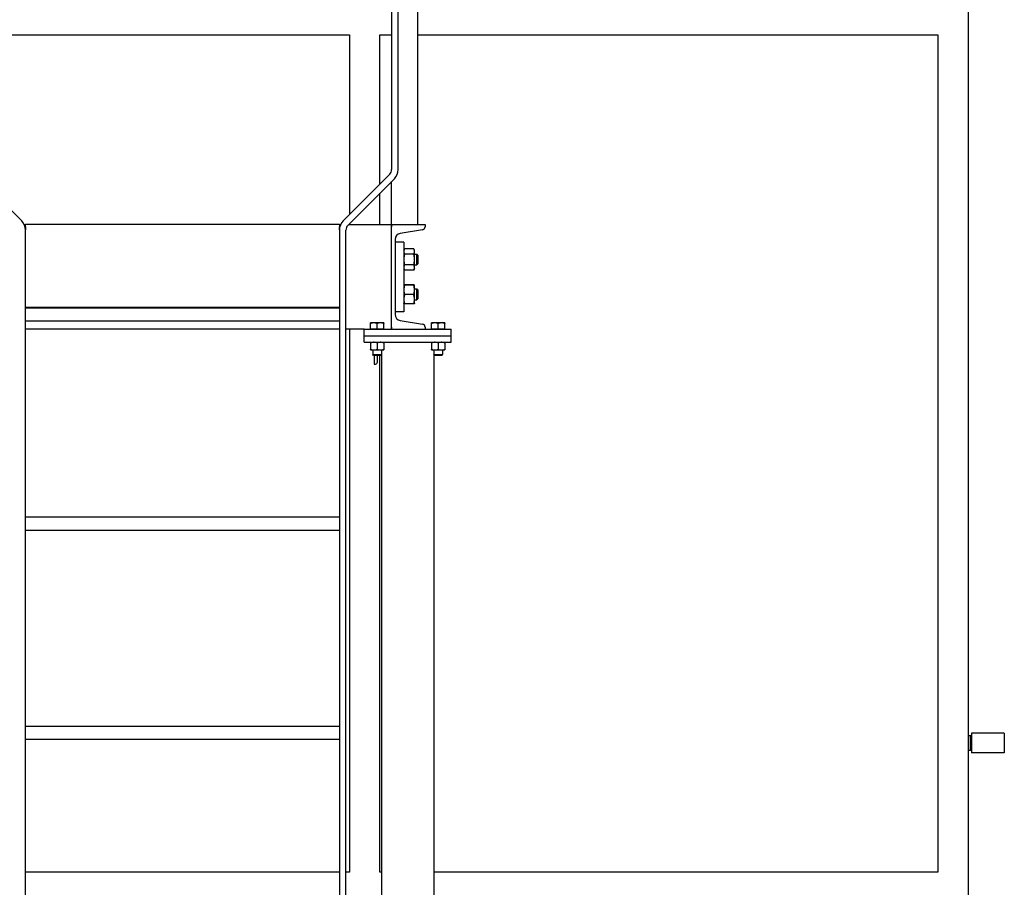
# Model space of a CAD drawing. Header units: inches. Extents: x 24 to 1128, y -69 to 748.
# Tile 554 of 656: x 989 to 1045, y 236 to 286. Entities that reach past the tile are written whole.
import ezdxf

# ---------------------------------------------------------------- set-up
doc = ezdxf.new("R2010")
doc.units = ezdxf.units.IN
doc.header["$LTSCALE"] = 32
doc.header["$MEASUREMENT"] = 0
doc.layers.add('Visible (ANSI)', color=7, linetype='Continuous', lineweight=30)

msp = doc.modelspace()

# ---------------------------------------------------------------- linework, layer by layer
at = {"layer": 'Visible (ANSI)'}
for p, q in [((1043.03453, 184.86817), (1043.03453, 338.73367)), ((1009.95453, 311.60867), (1009.95453, 277.514)), ((1010.32953, 277.514), (1010.32953, 311.60867)), ((1011.45453, 274.35867), (1011.45453, 289.40586)), ((985.95453, 285.23367), (1007.53453, 285.23367)), ((1007.53453, 285.23367), (1007.53453, 274.93867)), ((1009.28453, 276.68867), (1009.28453, 285.23367)), ((1009.28453, 285.23367), (1009.95453, 285.23367)), ((1011.45453, 285.23367), (1041.28453, 285.23367)), ((1041.28453, 285.23367), (1041.28453, 237.23367)), ((988.73486, 274.57834), (986.06437, 277.24883)), ((1009.8447, 277.24883), (1007.1742, 274.57834)), ((1007.43937, 274.31317), (1010.10986, 276.98367)), ((1009.95453, 274.35867), (1009.95453, 276.82834)), ((1009.28453, 274.35867), (1009.28453, 276.15834)), ((988.88717, 274.35867), (988.95453, 274.35867)), ((988.95453, 274.23765), (988.95453, 274.35867)), ((1006.95453, 274.35867), (988.95453, 274.35867)), ((988.95453, 274.23765), (988.95453, 274.06851)), ((988.95453, 274.04801), (988.95453, 274.06851)), ((988.95453, 171.60867), (988.95453, 274.04801)), ((1006.95453, 274.35867), (1006.95453, 274.23765)), ((1006.95453, 274.35867), (1007.0219, 274.35867)), ((1006.95453, 274.06851), (1006.95453, 274.23765)), ((1006.95453, 274.06851), (1006.95453, 274.04801)), ((1006.95453, 274.04801), (1006.95453, 171.60867)), ((1007.32953, 171.60867), (1007.32953, 274.04801)), ((1007.48486, 274.35867), (1009.95453, 274.35867)), ((1007.53453, 274.40834), (1007.53453, 274.35867)), ((1009.95453, 268.35867), (1009.95453, 274.35867)), ((1009.95453, 274.35867), (1011.87453, 274.35867)), ((1009.95453, 274.35867), (1009.95453, 274.23765)), ((1011.73134, 274.06851), (1010.44092, 273.85257)), ((1011.87453, 274.35867), (1011.87453, 274.23765)), ((1010.15453, 273.51427), (1010.15453, 269.20307)), ((1010.65453, 273.35867), (1010.15453, 273.35867)), ((1010.65453, 273.35867), (1010.65453, 269.35867)), ((1010.65453, 272.88967), (1010.69284, 272.97182)), ((1011.22523, 272.97182), (1010.69284, 272.97182)), ((1011.26353, 272.88967), (1011.22523, 272.97182)), ((1011.26353, 272.81853), (1011.26353, 272.88967)), ((1011.26353, 272.35867), (1011.26353, 272.81853)), ((1011.22523, 272.66524), (1010.69284, 272.66524)), ((1011.26353, 272.67117), (1011.40046, 272.67117)), ((1011.26353, 271.89881), (1011.26353, 272.35867)), ((1011.40046, 272.04617), (1011.40046, 272.67117)), ((1011.45454, 272.6154), (1011.40046, 272.67117)), ((1011.45454, 272.6154), (1011.45454, 272.10194)), ((1010.65453, 271.82767), (1010.69284, 271.74552)), ((1011.22523, 272.0521), (1010.69284, 272.0521)), ((1011.22523, 271.74552), (1010.69284, 271.74552)), ((1011.26353, 271.82767), (1011.22523, 271.74552)), ((1011.26353, 272.04617), (1011.40046, 272.04617)), ((1011.26353, 271.82767), (1011.26353, 271.89881)), ((1011.45454, 272.10194), (1011.40046, 272.04617)), ((1010.65453, 270.88967), (1010.65463, 270.88987)), ((1011.22523, 270.89798), (1010.69284, 270.89798)), ((1011.22523, 270.88095), (1010.69284, 270.88095)), ((1011.26353, 270.88967), (1011.26344, 270.88987)), ((1011.26353, 270.88946), (1011.26353, 270.88967)), ((1011.26353, 270.61129), (1011.26353, 270.88946)), ((1011.26353, 270.67117), (1011.40046, 270.67117)), ((1011.26353, 270.08049), (1011.26353, 270.61129)), ((1011.40046, 270.04617), (1011.40046, 270.67117)), ((1011.45454, 270.6154), (1011.40046, 270.67117)), ((1011.45454, 270.6154), (1011.45454, 270.10194)), ((1011.22523, 270.34163), (1010.69284, 270.34163)), ((1011.26353, 269.82767), (1011.26353, 270.08049)), ((1011.26353, 270.04617), (1011.40046, 270.04617)), ((1011.45454, 270.10194), (1011.40046, 270.04617)), ((1006.95453, 269.60867), (988.95453, 269.60867)), ((988.95453, 269.59367), (1006.95453, 269.59367)), ((1010.65453, 269.82767), (1010.65463, 269.82746)), ((1011.22523, 269.81936), (1010.69284, 269.81936)), ((1011.26353, 269.82767), (1011.26344, 269.82746)), ((988.95453, 268.84367), (1006.95453, 268.84367)), ((1010.65453, 269.35867), (1010.15453, 269.35867)), ((1010.44092, 268.86477), (1011.73134, 268.64883)), ((1006.95453, 268.35867), (988.95453, 268.35867)), ((1008.37453, 268.35867), (1007.32953, 268.35867)), ((1007.53453, 268.35867), (1007.53453, 237.23367)), ((1008.37453, 268.35867), (1013.37453, 268.35867)), ((1008.37453, 267.98367), (1008.37453, 268.35867)), ((1008.93703, 268.72267), (1008.74953, 268.72267)), ((1008.74953, 268.35867), (1008.74953, 268.68918)), ((1008.93703, 268.35867), (1008.74953, 268.35867)), ((1008.74953, 268.35867), (1008.74953, 268.35867)), ((1009.31203, 268.72267), (1008.93703, 268.72267)), ((1009.12453, 268.35867), (1008.93703, 268.35867)), ((1009.12453, 268.35867), (1009.12453, 268.68918)), ((1009.31203, 268.35867), (1009.12453, 268.35867)), ((1009.49953, 268.72267), (1009.31203, 268.72267)), ((1009.49953, 268.35867), (1009.31203, 268.35867)), ((1009.49953, 268.35867), (1009.49953, 268.68918)), ((1009.49953, 268.35867), (1009.49953, 268.35867)), ((1009.95453, 268.47968), (1009.95453, 268.35867)), ((1011.87453, 268.47968), (1011.87453, 268.35867)), ((1012.43703, 268.72267), (1012.24953, 268.72267)), ((1012.24953, 268.35867), (1012.24953, 268.68918)), ((1012.43703, 268.35867), (1012.24953, 268.35867)), ((1012.24953, 268.35867), (1012.24953, 268.35867)), ((1012.81203, 268.72267), (1012.43703, 268.72267)), ((1012.62453, 268.35867), (1012.43703, 268.35867)), ((1012.62453, 268.35867), (1012.62453, 268.68918)), ((1012.81203, 268.35867), (1012.62453, 268.35867)), ((1012.99953, 268.72267), (1012.81203, 268.72267)), ((1012.99953, 268.35867), (1012.81203, 268.35867)), ((1012.99953, 268.35867), (1012.99953, 268.68918)), ((1012.99953, 268.35867), (1012.99953, 268.35867)), ((1013.37453, 267.98367), (1013.37453, 268.35867)), ((1008.37453, 267.98367), (1013.37453, 267.98367)), ((1008.37453, 267.98367), (1013.37453, 267.98367)), ((1008.37453, 267.60867), (1008.37453, 267.98367)), ((1013.37453, 267.60867), (1013.37453, 267.98367)), ((1008.37453, 267.60867), (1013.37453, 267.60867)), ((1008.74953, 267.57518), (1008.74953, 267.20416)), ((1008.74953, 267.17067), (1008.93703, 267.17067)), ((1008.87453, 267.17067), (1008.87453, 266.90444)), ((1008.93703, 267.17067), (1009.31203, 267.17067)), ((1009.12453, 267.57518), (1009.12453, 267.20416)), ((1009.31203, 267.17067), (1009.49953, 267.17067)), ((1009.37453, 267.17067), (1009.37453, 266.90444)), ((1009.49953, 267.57518), (1009.49953, 267.20416)), ((1012.24953, 267.57518), (1012.24953, 267.20416)), ((1012.24953, 267.17067), (1012.43703, 267.17067)), ((1012.37453, 267.17067), (1012.37453, 266.90444)), ((1012.43703, 267.17067), (1012.81203, 267.17067)), ((1012.62453, 267.57518), (1012.62453, 267.20416)), ((1012.81203, 267.17067), (1012.99953, 267.17067)), ((1012.87453, 267.17067), (1012.87453, 266.90444)), ((1012.99953, 267.57518), (1012.99953, 267.20416)), ((1008.87453, 266.90444), (1009.37453, 266.90444)), ((1008.92172, 266.85867), (1008.87453, 266.90444)), ((1009.32734, 266.85867), (1008.92172, 266.85867)), ((1008.95453, 266.85867), (1008.95453, 266.35867)), ((1009.14253, 266.47867), (1009.14253, 266.85867)), ((1009.28453, 237.23367), (1009.28453, 266.85867)), ((1009.32734, 266.85867), (1009.37453, 266.90444)), ((1009.37453, 266.90444), (1009.37453, 172.60867)), ((1012.37453, 266.90444), (1012.37453, 172.60867)), ((1012.37453, 266.90444), (1012.87453, 266.90444)), ((1012.42172, 266.85867), (1012.37453, 266.90444)), ((1012.82734, 266.85867), (1012.42172, 266.85867)), ((1012.82734, 266.85867), (1012.87453, 266.90444)), ((1008.95453, 266.35867), (1009.02253, 266.35867)), ((988.95453, 257.59367), (1006.95453, 257.59367)), ((988.95453, 256.84367), (1006.95453, 256.84367)), ((988.95453, 245.59367), (1006.95453, 245.59367)), ((1043.21529, 245.1942), (1043.21529, 244.0742)), ((1045.09529, 245.1942), (1043.21529, 245.1942)), ((1045.09529, 245.1942), (1045.09529, 244.0742)), ((988.95453, 244.84367), (1006.95453, 244.84367)), ((1043.03453, 245.0542), (1043.15279, 245.0542)), ((1043.15279, 244.2142), (1043.15279, 245.0542)), ((1043.21529, 245.05256), (1043.15279, 245.0542)), ((1043.03453, 244.2142), (1043.15279, 244.2142)), ((1043.21529, 244.21584), (1043.15279, 244.2142)), ((1045.09529, 244.0742), (1043.21529, 244.0742)), ((1006.95453, 237.23367), (988.95453, 237.23367)), ((1007.53453, 237.23367), (1007.32953, 237.23367)), ((1009.37453, 237.23367), (1009.28453, 237.23367)), ((1041.28453, 237.23367), (1012.37453, 237.23367))]:
    msp.add_line(p, q, dxfattribs=at)
for centre, radius, start, end in [((1009.57953, 277.514), 0.375, 315, 0), ((1009.57953, 277.514), 0.75, 315, 0), ((988.20453, 274.04801), 0.75, 0, 45), ((1007.70453, 274.04801), 0.75, 135, 180), ((1007.70453, 274.04801), 0.375, 135, 180), ((1011.70303, 274.23765), 0.1715, 279.5, 0), ((1010.49753, 273.51427), 0.343, 99.5, 180), ((1010.49753, 269.20307), 0.343, 180, 260.5), ((1011.70303, 268.47968), 0.1715, 0, 80.5), ((1009.02253, 266.47867), 0.12, 270, 0)]:
    msp.add_arc(centre, radius, start, end, dxfattribs=at)
for points, weights in [([(1010.69284, 272.97182), (1010.65453, 272.88967), (1010.65453, 272.81853)], [1, 1.0379548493, 1]), ([(1010.65453, 272.81853), (1010.65453, 272.74739), (1010.69284, 272.66524)], [1, 1.0379548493, 1]), ([(1011.26353, 272.81853), (1011.26353, 272.88967), (1011.22523, 272.97182)], [1, 1.0379548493, 1]), ([(1011.22523, 272.66524), (1011.26353, 272.74739), (1011.26353, 272.81853)], [1, 1.0379548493, 1]), ([(1010.69284, 272.66524), (1010.65453, 272.50095), (1010.65453, 272.35867)], [1, 1.0379548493, 1]), ([(1010.65453, 272.35867), (1010.65453, 272.21639), (1010.69284, 272.0521)], [1, 1.0379548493, 1]), ([(1011.26353, 272.35867), (1011.26353, 272.50095), (1011.22523, 272.66524)], [1, 1.0379548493, 1]), ([(1011.22523, 272.0521), (1011.26353, 272.21639), (1011.26353, 272.35867)], [1, 1.0379548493, 1]), ([(1010.69284, 272.0521), (1010.65453, 271.96995), (1010.65453, 271.89881)], [1, 1.0379548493, 1]), ([(1010.65453, 271.89881), (1010.65453, 271.82767), (1010.69284, 271.74552)], [1, 1.0379548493, 1]), ([(1011.26353, 271.89881), (1011.26353, 271.96995), (1011.22523, 272.0521)], [1, 1.0379548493, 1]), ([(1011.22523, 271.74552), (1011.26353, 271.82767), (1011.26353, 271.89881)], [1, 1.0379548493, 1]), ([(1010.69284, 270.89798), (1010.65453, 270.89342), (1010.65453, 270.88946)], [1, 1.0379548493, 1]), ([(1010.65453, 270.88946), (1010.65453, 270.88551), (1010.69284, 270.88095)], [1, 1.0379548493, 1]), ([(1010.69284, 270.88095), (1010.65453, 270.73644), (1010.65453, 270.61129)], [1, 1.0379548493, 1]), ([(1010.65453, 270.61129), (1010.65453, 270.48614), (1010.69284, 270.34163)], [1, 1.0379548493, 1]), ([(1011.26353, 270.88946), (1011.26353, 270.89342), (1011.22523, 270.89798)], [1, 1.0379548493, 1]), ([(1011.22523, 270.88095), (1011.26353, 270.88551), (1011.26353, 270.88946)], [1, 1.0379548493, 1]), ([(1011.26353, 270.61129), (1011.26353, 270.73644), (1011.22523, 270.88095)], [1, 1.0379548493, 1]), ([(1011.22523, 270.34163), (1011.26353, 270.48614), (1011.26353, 270.61129)], [1, 1.0379548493, 1]), ([(1010.69284, 270.34163), (1010.65453, 270.20169), (1010.65453, 270.08049)], [1, 1.0379548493, 1]), ([(1010.65453, 270.08049), (1010.65453, 269.9593), (1010.69284, 269.81936)], [1, 1.0379548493, 1]), ([(1011.26353, 270.08049), (1011.26353, 270.20169), (1011.22523, 270.34163)], [1, 1.0379548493, 1]), ([(1011.22523, 269.81936), (1011.26353, 269.9593), (1011.26353, 270.08049)], [1, 1.0379548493, 1]), ([(1010.69284, 269.81936), (1010.65638, 269.8237), (1010.65463, 269.82746)], [1, 1.03605488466, 1.00360971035]), ([(1011.26344, 269.82746), (1011.26168, 269.8237), (1011.22523, 269.81936)], [1.00360971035, 1.03605488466, 1]), ([(1008.74953, 268.68918), (1008.74953, 268.72267), (1008.74953, 268.72267)], [1, 1.0379548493, 1]), ([(1008.93703, 268.72267), (1008.85001, 268.72267), (1008.74953, 268.68918)], [1, 1.0379548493, 1]), ([(1009.12453, 268.68918), (1009.02405, 268.72267), (1008.93703, 268.72267)], [1, 1.0379548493, 1]), ([(1009.31203, 268.72267), (1009.22501, 268.72267), (1009.12453, 268.68918)], [1, 1.0379548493, 1]), ([(1009.49953, 268.68918), (1009.39905, 268.72267), (1009.31203, 268.72267)], [1, 1.0379548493, 1]), ([(1009.49953, 268.72267), (1009.49953, 268.72267), (1009.49953, 268.68918)], [1, 1.0379548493, 1]), ([(1012.24953, 268.68918), (1012.24953, 268.72267), (1012.24953, 268.72267)], [1, 1.0379548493, 1]), ([(1012.43703, 268.72267), (1012.35001, 268.72267), (1012.24953, 268.68918)], [1, 1.0379548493, 1]), ([(1012.62453, 268.68918), (1012.52405, 268.72267), (1012.43703, 268.72267)], [1, 1.0379548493, 1]), ([(1012.81203, 268.72267), (1012.72501, 268.72267), (1012.62453, 268.68918)], [1, 1.0379548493, 1]), ([(1012.99953, 268.68918), (1012.89905, 268.72267), (1012.81203, 268.72267)], [1, 1.0379548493, 1]), ([(1012.99953, 268.72267), (1012.99953, 268.72267), (1012.99953, 268.68918)], [1, 1.0379548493, 1]), ([(1008.74953, 267.57518), (1008.74953, 267.60867), (1008.74953, 267.60867)], [1, 1.0379548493, 1]), ([(1008.93703, 267.60867), (1008.85001, 267.60867), (1008.74953, 267.57518)], [1, 1.0379548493, 1]), ([(1008.74953, 267.20416), (1008.85001, 267.17067), (1008.93703, 267.17067)], [1, 1.0379548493, 1]), ([(1008.74953, 267.17067), (1008.74953, 267.17067), (1008.74953, 267.20416)], [1, 1.0379548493, 1]), ([(1009.12453, 267.57518), (1009.02405, 267.60867), (1008.93703, 267.60867)], [1, 1.0379548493, 1]), ([(1008.93703, 267.17067), (1009.02405, 267.17067), (1009.12453, 267.20416)], [1, 1.0379548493, 1]), ([(1009.31203, 267.60867), (1009.22501, 267.60867), (1009.12453, 267.57518)], [1, 1.0379548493, 1]), ([(1009.12453, 267.20416), (1009.22501, 267.17067), (1009.31203, 267.17067)], [1, 1.0379548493, 1]), ([(1009.49953, 267.57518), (1009.39905, 267.60867), (1009.31203, 267.60867)], [1, 1.0379548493, 1]), ([(1009.31203, 267.17067), (1009.39905, 267.17067), (1009.49953, 267.20416)], [1, 1.0379548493, 1]), ([(1009.49953, 267.60867), (1009.49953, 267.60867), (1009.49953, 267.57518)], [1, 1.0379548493, 1]), ([(1009.49953, 267.20416), (1009.49953, 267.17067), (1009.49953, 267.17067)], [1, 1.0379548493, 1]), ([(1012.24953, 267.57518), (1012.24953, 267.60867), (1012.24953, 267.60867)], [1, 1.0379548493, 1]), ([(1012.43703, 267.60867), (1012.35001, 267.60867), (1012.24953, 267.57518)], [1, 1.0379548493, 1]), ([(1012.24953, 267.20416), (1012.35001, 267.17067), (1012.43703, 267.17067)], [1, 1.0379548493, 1]), ([(1012.24953, 267.17067), (1012.24953, 267.17067), (1012.24953, 267.20416)], [1, 1.0379548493, 1]), ([(1012.62453, 267.57518), (1012.52405, 267.60867), (1012.43703, 267.60867)], [1, 1.0379548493, 1]), ([(1012.43703, 267.17067), (1012.52405, 267.17067), (1012.62453, 267.20416)], [1, 1.0379548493, 1]), ([(1012.81203, 267.60867), (1012.72501, 267.60867), (1012.62453, 267.57518)], [1, 1.0379548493, 1]), ([(1012.62453, 267.20416), (1012.72501, 267.17067), (1012.81203, 267.17067)], [1, 1.0379548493, 1]), ([(1012.99953, 267.57518), (1012.89905, 267.60867), (1012.81203, 267.60867)], [1, 1.0379548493, 1]), ([(1012.81203, 267.17067), (1012.89905, 267.17067), (1012.99953, 267.20416)], [1, 1.0379548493, 1]), ([(1012.99953, 267.60867), (1012.99953, 267.60867), (1012.99953, 267.57518)], [1, 1.0379548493, 1]), ([(1012.99953, 267.20416), (1012.99953, 267.17067), (1012.99953, 267.17067)], [1, 1.0379548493, 1])]:
    msp.add_rational_spline(points, weights, degree=2, dxfattribs=at)

doc.saveas('drawing.dxf')
